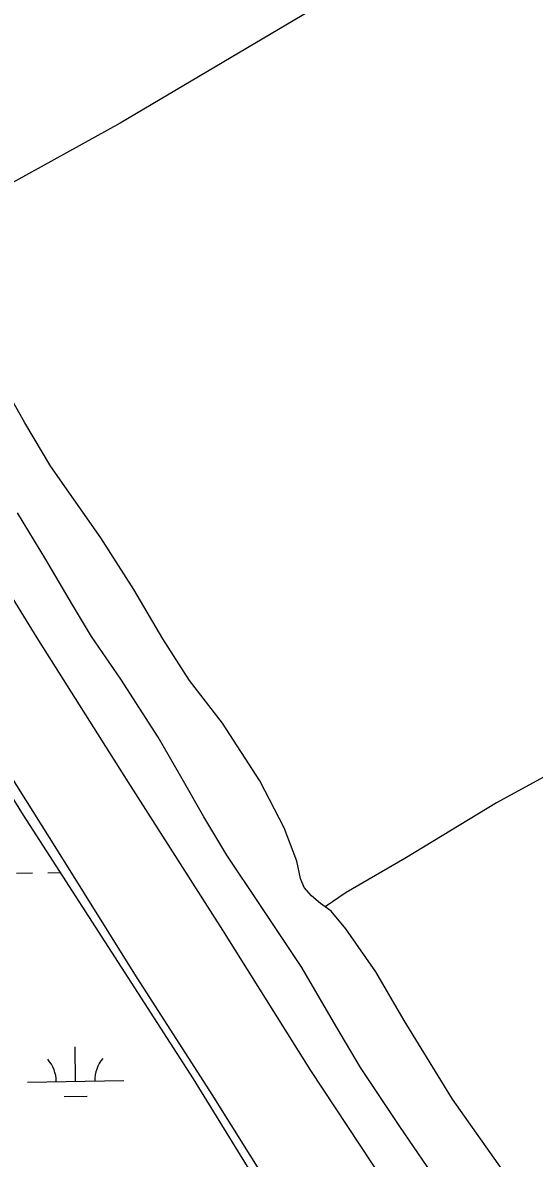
# Model space of a CAD drawing. Extents: x 3807117 to 3845308, y 337856 to 363736.
# Drawn here: x 3824890 to 3825422, y 344483 to 345663 of the extents above; entities that cross this region are included whole.
import ezdxf

# ---------------------------------------------------------------- set-up
doc = ezdxf.new("R2010")
doc.units = 0
for name, color, linetype in [('V-LEVE-TOET', 7, 'Continuous'), ('V-TOPO-SHOR', 7, 'Continuous'), ('V-WETL-SWMP', 7, 'Continuous')]:
    doc.layers.add(name, color=color, linetype=linetype)

msp = doc.modelspace()

# ---------------------------------------------------------------- linework, layer by layer
at = {"layer": 'V-LEVE-TOET'}
for points in [[(3824035.7, 346412.8), (3824127.1, 346267.7), (3824222, 346116.9), (3824319, 345957.7), (3824419.1, 345798.5), (3824529.6, 345626.7), (3824629.7, 345462.3), (3824733.5, 345305.1), (3824814.5, 345169.1), (3824904.8, 345023.5), (3824999.2, 344873.8), (3825097.8, 344719.8), (3825189.2, 344573.7), (3825290.9, 344419.7)], [(3825738.7, 343496.7), (3825695.3, 343565.6), (3825629.2, 343676), (3825545.9, 343807.7), (3825469.8, 343932.8), (3825390.4, 344056.9), (3825314.4, 344179.4), (3825240.9, 344301.3), (3825166, 344422.7), (3825086.8, 344548.8), (3825006.6, 344673.8), (3824927.1, 344801.1), (3824849.6, 344924), (3824754, 345078.3), (3824663.3, 345225.7), (3824583.2, 345355), (3824488.3, 345505.3), (3824403.6, 345639.3), (3824318.2, 345777.7), (3824221.3, 345931.4), (3824127.8, 346079.2), (3824045.1, 346212.4)]]:
    msp.add_lwpolyline(points, dxfattribs=at)
at = {"layer": 'V-TOPO-SHOR'}
for points in [[(3825992.4, 346132.1), (3825768, 346005.5), (3825500.2, 345849.5), (3825205.1, 345684.5), (3824991.5, 345558.3), (3824770.9, 345436.7)], [(3825392.6, 344465), (3825336.8, 344543.9), (3825286.4, 344625.8), (3825257, 344676.3), (3825226, 344721.2), (3825210.5, 344739.4), (3825204.2, 344743.9), (3825199.6, 344747.3), (3825190.2, 344755.2), (3825182.5, 344763.9), (3825178.6, 344773.4), (3825174.8, 344791.4), (3825161.8, 344826), (3825136.3, 344874.9), (3825097.6, 344934.8), (3825063.4, 344979), (3825035.5, 345022.4), (3825005.4, 345073.6), (3824971.3, 345127.2), (3824919.4, 345201.3), (3824892.3, 345247), (3824842.8, 345334.5)], [(3825324.7, 344453.4), (3825282.1, 344515.7), (3825241, 344576.8), (3825215.4, 344620.2), (3825180.2, 344680.9), (3825136.4, 344746.3), (3825102.3, 344797.6), (3825078.3, 344837.4), (3825054.4, 344879.2), (3825030.8, 344920.2), (3824992, 344980.5), (3824961.4, 345024.7), (3824941.7, 345057.8), (3824914.2, 345104.7), (3824884.8, 345153.2)], [(3825836.9, 345108.6), (3825717.6, 345039.1), (3825611.2, 344979.6), (3825488.5, 344909.9), (3825382.4, 344851.9), (3825287, 344794.1), (3825226.3, 344758.7), (3825204.2, 344743.9)]]:
    msp.add_lwpolyline(points, dxfattribs=at)
at = {"layer": 'V-WETL-SWMP'}
for p, q in [((3824891, 344839), (3824726.5, 345103.5)), ((3825067.4, 344565.1), (3824891, 344839)), ((3824883.5, 344778.8), (3824900.3, 344779.1)), ((3824916.3, 344779.3), (3824929.3, 344779.5)), ((3824945, 344562.5), (3824944.4, 344598.5)), ((3824895, 344561.8), (3824995, 344563.3)), ((3825239.5, 344286.6), (3825067.4, 344565.1)), ((3824933.2, 344546.9), (3824957.2, 344547.3))]:
    msp.add_line(p, q, dxfattribs=at)
for centre, start, end in [((3824889.7, 344562.1), 0.0865, 41.6302), ((3825000.2, 344563.8), 140.0865, 181.6302)]:
    msp.add_arc(centre, 35.2, start, end, dxfattribs=at)

doc.saveas('drawing.dxf')
